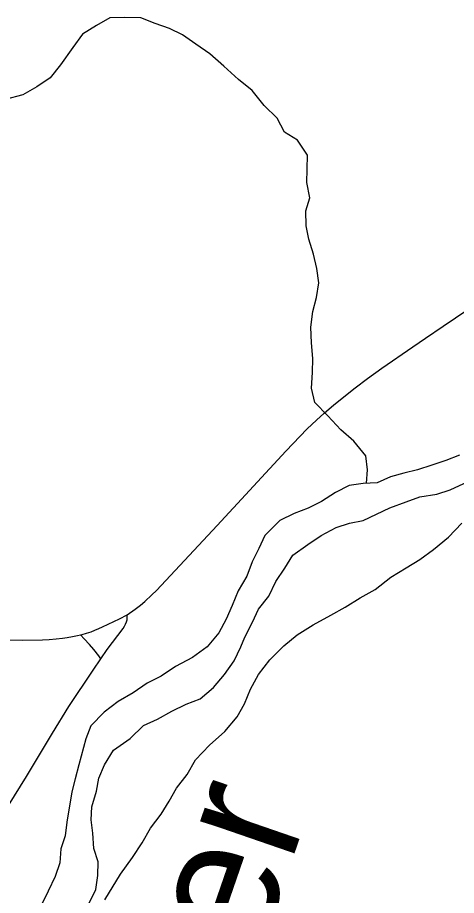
# Model space of a CAD drawing. Extents: x 0 to 34, y 0 to 22.
# Drawn here: x 4.683 to 5.003, y 19.806 to 20.446 of the extents above; entities that cross this region are included whole.
import ezdxf

# ---------------------------------------------------------------- set-up
doc = ezdxf.new("R2010")
doc.units = 0
for name, color, linetype in [('GM_X_County_Road', 7, 'Continuous'), ('GM_X_Major_River', 7, 'Continuous'), ('GM_X_Major_River_Text', 7, 'Continuous'), ('GM_X_Minor_River', 7, 'Continuous'), ('GM_X_State_Route', 7, 'Continuous')]:
    doc.layers.add(name, color=color, linetype=linetype)

msp = doc.modelspace()

# ---------------------------------------------------------------- linework, layer by layer
at = {"layer": 'GM_X_County_Road'}
for points in [[(4.76329, 20.01064), (4.76906, 20.01484), (4.773, 20.01782), (4.77631, 20.02057), (4.78127, 20.02522), (4.78473, 20.02853), (4.82896, 20.07583), (4.87918, 20.13014), (4.89472, 20.14627), (4.90145, 20.15275), (4.90699, 20.15778), (4.91409, 20.16386), (4.92962, 20.17633), (4.93857, 20.18308), (4.94918, 20.19072), (4.9717, 20.20625), (4.98099, 20.21249), (4.99387, 20.22115), (5.01191, 20.23331), (5.02237, 20.2402)], [(4.74416, 19.97879), (4.74872, 19.98552), (4.76033, 20.00088), (4.76141, 20.00246), (4.76224, 20.00383), (4.76295, 20.00561), (4.76335, 20.00716), (4.76342, 20.00889), (4.76329, 20.01064)], [(4.74416, 19.97879), (4.7427, 19.9808), (4.73908, 19.98539), (4.73578, 19.98907), (4.73207, 19.9932), (4.72932, 19.99627)], [(4.46984, 19.3466), (4.47686, 19.3663), (4.49105, 19.40607), (4.50285, 19.44013), (4.51298, 19.46951), (4.53009, 19.51947), (4.55612, 19.59399), (4.57559, 19.64974), (4.59349, 19.69879), (4.60065, 19.71801), (4.61324, 19.75108), (4.62482, 19.78073), (4.6265, 19.78498), (4.62816, 19.78868), (4.63038, 19.79303), (4.63238, 19.79698), (4.63668, 19.80496), (4.65041, 19.82894), (4.66786, 19.85765), (4.68992, 19.89295), (4.70883, 19.92436), (4.72084, 19.94399), (4.73844, 19.97035), (4.74416, 19.97879)]]:
    msp.add_lwpolyline(points, dxfattribs=at)
at = {"layer": 'GM_X_Major_River'}
for points in [[(4.95497, 20.08882), (4.96688, 20.09322), (4.97669, 20.09671), (4.98917, 20.09871), (4.99898, 20.10182), (5.00879, 20.10645), (5.01899, 20.1088), (5.02881, 20.11115), (5.03936, 20.11692), (5.05257, 20.12234), (5.06236, 20.12886), (5.0744, 20.1373), (5.08418, 20.14572), (5.09433, 20.1549), (5.10371, 20.16483), (5.11045, 20.17475), (5.1168, 20.18542), (5.1258, 20.19611), (5.13291, 20.20602), (5.14078, 20.2167), (5.14979, 20.22663), (5.15996, 20.23278), (5.17033, 20.23687)], [(5.0056, 20.12728), (4.99579, 20.12341), (4.9856, 20.11992), (4.97503, 20.11642), (4.96521, 20.11407), (4.95539, 20.11134), (4.94558, 20.10709), (4.93536, 20.10664), (4.92516, 20.10504), (4.91536, 20.10003), (4.90519, 20.09351), (4.89539, 20.0885), (4.8852, 20.08463), (4.87464, 20.07961), (4.86375, 20.06853), (4.85928, 20.05901), (4.85443, 20.04949), (4.85073, 20.03884), (4.84438, 20.02817), (4.83992, 20.01752), (4.83546, 20.00762), (4.83023, 19.99772), (4.82161, 19.98741), (4.81107, 19.97974), (4.79863, 19.9732), (4.78809, 19.96591), (4.77791, 19.9609), (4.76775, 19.95399), (4.75682, 19.94746), (4.74666, 19.93979), (4.7369, 19.92985), (4.73319, 19.92034), (4.72804, 19.90134), (4.72547, 19.89108), (4.72289, 19.88157), (4.71928, 19.85954), (4.71822, 19.84967), (4.71488, 19.84017), (4.71421, 19.82992), (4.71088, 19.82003), (4.70566, 19.80937), (4.70045, 19.79833)], [(4.84615, 19.98754), (4.84923, 19.99459), (4.85479, 20.00529), (4.85923, 20.01484), (4.86669, 20.02442), (4.87188, 20.03512), (4.87821, 20.04468), (4.88416, 20.05425), (4.89506, 20.06197), (4.90483, 20.06854), (4.91575, 20.07437), (4.92556, 20.07752), (4.93539, 20.07954), (4.95497, 20.08882)], [(4.73428, 19.79747), (4.74057, 19.81046), (4.74197, 19.82073), (4.74224, 19.83061), (4.7391, 19.84044), (4.73822, 19.85145), (4.73697, 19.86131), (4.73762, 19.87081), (4.7409, 19.88224), (4.74269, 19.89175), (4.74675, 19.9013), (4.75345, 19.91201), (4.76547, 19.92051), (4.77521, 19.93012), (4.78539, 19.93479), (4.79592, 19.94062), (4.80647, 19.94568), (4.81665, 19.94959), (4.82641, 19.95768), (4.83425, 19.96727), (4.84134, 19.97723), (4.84615, 19.98754)]]:
    msp.add_lwpolyline(points, dxfattribs=at)
at = {"layer": 'GM_X_Minor_River'}
for points in [[(4.93799, 20.10675), (4.93869, 20.11652), (4.93748, 20.12676), (4.92869, 20.13731), (4.91917, 20.14558), (4.90963, 20.15575), (4.90009, 20.16553), (4.89774, 20.17614), (4.89841, 20.18752), (4.89871, 20.19777), (4.89786, 20.20914), (4.8974, 20.22051), (4.89882, 20.2319), (4.90139, 20.24216), (4.9032, 20.2528), (4.90161, 20.26341), (4.89926, 20.27363), (4.89577, 20.2846), (4.8938, 20.29445), (4.89371, 20.30545), (4.89667, 20.31495), (4.89431, 20.32594), (4.89461, 20.3358), (4.89491, 20.34605), (4.88764, 20.35699), (4.87814, 20.3626), (4.87276, 20.3728), (4.86322, 20.38221), (4.85443, 20.39314), (4.84454, 20.40103), (4.83386, 20.41081), (4.82357, 20.41983), (4.8133, 20.42696), (4.80379, 20.43372), (4.79429, 20.43819), (4.78366, 20.4419), (4.77342, 20.446), (4.76168, 20.44628), (4.75071, 20.4462), (4.74091, 20.44043), (4.73074, 20.43428), (4.72362, 20.42437), (4.71464, 20.41178), (4.70714, 20.40224), (4.69736, 20.39571), (4.68718, 20.38994), (4.67434, 20.38643)], [(4.74696, 19.80286), (4.75855, 19.82154), (4.76716, 19.83374), (4.77427, 19.84442), (4.78024, 19.85509), (4.78811, 19.86539), (4.79409, 19.87492), (4.79932, 19.88445), (4.80719, 19.89437), (4.81316, 19.90503), (4.8233, 19.91573), (4.83457, 19.92568), (4.84357, 19.93637), (4.8488, 19.9459), (4.85326, 19.95655), (4.85923, 19.96722), (4.86747, 19.9779), (4.87761, 19.98822), (4.88739, 19.99627), (4.89907, 20.00356), (4.91188, 20.01049), (4.92244, 20.01626), (4.93336, 20.02317), (4.94429, 20.02933), (4.95557, 20.03814), (4.96687, 20.04505), (4.97667, 20.0512), (4.98683, 20.05848), (4.99774, 20.06729), (5.0075, 20.07761)]]:
    msp.add_lwpolyline(points, dxfattribs=at)
at = {"layer": 'GM_X_State_Route'}
for points in [[(4.76329, 20.01064), (4.76906, 20.01484), (4.773, 20.01782), (4.77631, 20.02057), (4.78127, 20.02522), (4.78473, 20.02853), (4.82896, 20.07583), (4.87918, 20.13014), (4.89472, 20.14627), (4.90145, 20.15275), (4.90699, 20.15778), (4.91409, 20.16386), (4.92962, 20.17633), (4.93857, 20.18308), (4.94918, 20.19072), (4.9717, 20.20625), (4.98099, 20.21249), (4.99387, 20.22115), (5.01191, 20.23331), (5.02237, 20.2402)], [(4.36187, 19.99598), (4.38, 19.99583), (4.4347, 19.9953), (4.4763, 19.9948), (4.54152, 19.9944), (4.57938, 19.99399), (4.6681, 19.99249), (4.68735, 19.9923), (4.70166, 19.99255), (4.70643, 19.99284), (4.71163, 19.99315), (4.71616, 19.99376), (4.7197, 19.99423), (4.72338, 19.99493), (4.72707, 19.99574), (4.72932, 19.99627), (4.73041, 19.99653), (4.7338, 19.99747), (4.73703, 19.9984), (4.73982, 19.9995), (4.7427, 20.00077), (4.74546, 20.00195), (4.75782, 20.00787), (4.76329, 20.01064)]]:
    msp.add_lwpolyline(points, dxfattribs=at)

# ---------------------------------------------------------------- texts
at = {"layer": 'GM_X_Major_River_Text'}
msp.add_text('River', height=0.094757, rotation=70.97519, dxfattribs=at).set_placement((4.79988, 19.58885))

doc.saveas('drawing.dxf')
